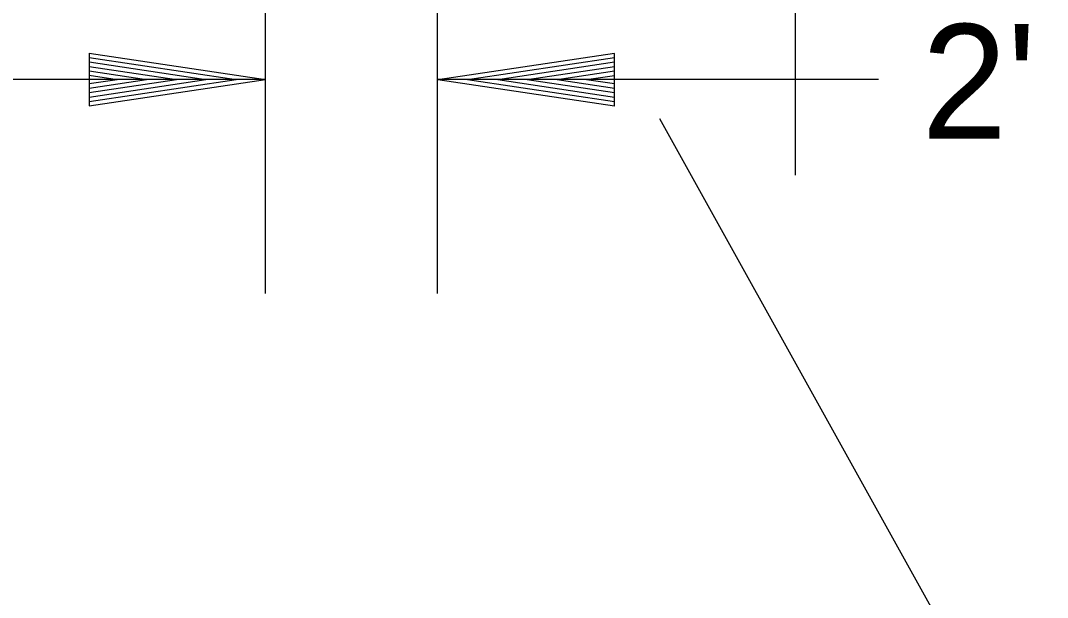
# Model space of a CAD drawing. Extents: x 1373719 to 1374161, y 379835 to 380167.
# Drawn here: x 1373973.66 to 1373979.47, y 380106.89 to 380110.17 of the extents above; entities that cross this region are included whole.
import ezdxf

# ---------------------------------------------------------------- set-up
doc = ezdxf.new("R2010")
doc.units = 0
for name, color, linetype in [('Agg Base Course Text', 7, 'Continuous'), ('GREEN_TXT', 7, 'Continuous'), ('Text 1', 7, 'Continuous')]:
    doc.layers.add(name, color=color, linetype=linetype)

msp = doc.modelspace()

# ---------------------------------------------------------------- linework, layer by layer
at = {"layer": 'Agg Base Course Text'}
msp.add_lwpolyline([(1373979.4741, 380105.6522), (1373977.2787, 380109.6099)], dxfattribs=at)
at = {"layer": 'GREEN_TXT'}
for p, q in [((1373974.0445, 380109.9823), (1373975.0445, 380109.8323)), ((1373974.0445, 380109.9823), (1373974.0445, 380109.6823)), ((1373974.0445, 380109.9573), (1373974.8775, 380109.8323)), ((1373977.021, 380109.9804), (1373976.021, 380109.8304)), ((1373977.021, 380109.9554), (1373976.188, 380109.8304)), ((1373977.021, 380109.6804), (1373977.021, 380109.9804)), ((1373974.0445, 380109.9318), (1373974.7055, 380109.8323)), ((1373974.0445, 380109.9068), (1373974.539, 380109.8323)), ((1373974.0445, 380109.8808), (1373974.3695, 380109.8323)), ((1373977.021, 380109.9299), (1373976.36, 380109.8304)), ((1373977.021, 380109.9049), (1373976.5265, 380109.8304)), ((1373975.0445, 380109.8323), (1373955.0445, 380109.8323)), ((1373974.0445, 380109.8558), (1373974.2025, 380109.8323)), ((1373974.0445, 380109.6823), (1373975.0445, 380109.8323)), ((1373974.0445, 380109.7833), (1373974.3695, 380109.8323)), ((1373974.0445, 380109.7328), (1373974.7055, 380109.8323)), ((1373974.0445, 380109.7073), (1373974.8775, 380109.8323)), ((1373974.0445, 380109.7578), (1373974.539, 380109.8323)), ((1373974.0445, 380109.8088), (1373974.2025, 380109.8323)), ((1373978.5173, 380109.8323), (1373976.0173, 380109.8323)), ((1373977.021, 380109.6804), (1373976.021, 380109.8304)), ((1373977.021, 380109.7054), (1373976.188, 380109.8304)), ((1373977.021, 380109.7309), (1373976.36, 380109.8304)), ((1373977.021, 380109.7559), (1373976.5265, 380109.8304)), ((1373977.021, 380109.8794), (1373976.696, 380109.8304)), ((1373977.021, 380109.7819), (1373976.696, 380109.8304)), ((1373977.021, 380109.8539), (1373976.863, 380109.8304)), ((1373977.021, 380109.8069), (1373976.863, 380109.8304))]:
    msp.add_line(p, q, dxfattribs=at)
for points in [[(1373975.0445, 380108.6188), (1373975.0445, 380111.0249)], [(1373976.0173, 380108.6188), (1373976.0173, 380111.0249)]]:
    msp.add_lwpolyline(points, dxfattribs=at)
at = {"layer": 'Text 1'}
msp.add_line((1373978.0445, 380111.4812), (1373978.0445, 380109.2897), dxfattribs=at)

# ---------------------------------------------------------------- texts
at = {"layer": 'GREEN_TXT'}
msp.add_text("2'", height=0.65, dxfattribs=at).set_placement((1373978.7614, 380109.4961))

doc.saveas('drawing.dxf')
